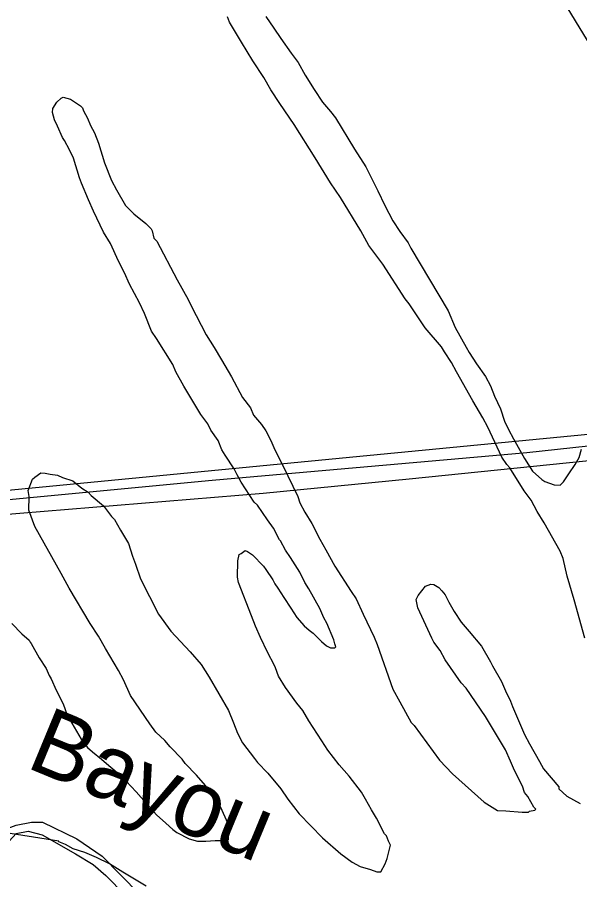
# Model space of a CAD drawing. Extents: x 3329297 to 3367176, y 649250 to 674653.
# Drawn here: x 3344206 to 3345056, y 655412 to 656714 of the extents above; entities that cross this region are included whole.
import ezdxf

# ---------------------------------------------------------------- set-up
doc = ezdxf.new("R2010")
doc.units = 0
for name, color, linetype in [('V-DTCH-CNTR', 7, 'Continuous'), ('V-RIVR-IDEN', 7, 'Continuous'), ('V-SITE-VEGE', 7, 'Continuous'), ('V-TOPO-SHOR', 7, 'Continuous')]:
    doc.layers.add(name, color=color, linetype=linetype)

msp = doc.modelspace()

# ---------------------------------------------------------------- linework, layer by layer
at = {"layer": 'V-DTCH-CNTR'}
msp.add_lwpolyline([(3341254.6, 655344.2), (3341682.1, 655439.9), (3342053.1, 655520.8), (3342428.2, 655609.9), (3342844.6, 655701.6), (3343168.7, 655768.9), (3343447.6, 655834.1), (3343474.8, 655840.5), (3343805.8, 655925.7), (3343863.8, 655941.9), (3344124.3, 655979.3), (3344500.6, 656014.7), (3344976, 656056.5), (3345388.1, 656101.3), (3345567.2, 656110.1)], dxfattribs=at)
at = {"layer": 'V-SITE-VEGE'}
for p, q in [((3344526.8, 656706.4), (3344523.8, 656714.2)), ((3344534.4, 656693.8), (3344526.8, 656706.4)), ((3344581.5, 656714.9), (3344593.8, 656697.5)), ((3344545.1, 656676.4), (3344534.4, 656693.8)), ((3344593.8, 656697.5), (3344604.4, 656681.8)), ((3344604.4, 656681.8), (3344619.7, 656659.7)), ((3344561.8, 656648.1), (3344545.1, 656676.4)), ((3344619.7, 656659.7), (3344630.4, 656645.5)), ((3344578.6, 656622.9), (3344561.8, 656648.1)), ((3344630.4, 656645.5), (3344641.1, 656626.6)), ((3344589.2, 656604), (3344578.6, 656622.9)), ((3344641.1, 656626.6), (3344654.8, 656604.6)), ((3344603, 656583.5), (3344589.2, 656604)), ((3344654.8, 656604.6), (3344667, 656585.6)), ((3344266, 656585.5), (3344272.3, 656591.6)), ((3344272.3, 656591.6), (3344275.4, 656593.1)), ((3344275.4, 656593.1), (3344286.3, 656589.9)), ((3344286.3, 656589.9), (3344301.8, 656580.3)), ((3344259.5, 656570), (3344259.6, 656576.2)), ((3344259.6, 656576.2), (3344266, 656585.5)), ((3344301.8, 656580.3), (3344304.8, 656577.1)), ((3344304.8, 656577.1), (3344306.3, 656572.4)), ((3344624.3, 656552), (3344603, 656583.5)), ((3344667, 656585.6), (3344679.2, 656571.4)), ((3344262.4, 656559), (3344259.5, 656570)), ((3344306.3, 656572.4), (3344312.4, 656561.4)), ((3344679.2, 656571.4), (3344686.9, 656561.9)), ((3344267, 656549.6), (3344262.4, 656559)), ((3344312.4, 656561.4), (3344316.9, 656550.4)), ((3344316.9, 656550.4), (3344323, 656539.4)), ((3344656.3, 656501.5), (3344624.3, 656552)), ((3344686.9, 656561.9), (3344715.8, 656514.7)), ((3344274.5, 656532.3), (3344267, 656549.6)), ((3344323, 656539.4), (3344329, 656523.7)), ((3344277.6, 656527.6), (3344274.5, 656532.3)), ((3344285.1, 656513.4), (3344277.6, 656527.6)), ((3344291.2, 656500.8), (3344285.1, 656513.4)), ((3344329, 656523.7), (3344337.9, 656493.9)), ((3344715.8, 656514.7), (3344732.6, 656487.9)), ((3344300.1, 656471.1), (3344291.2, 656500.8)), ((3344679.2, 656463.8), (3344656.3, 656501.5)), ((3344337.9, 656493.9), (3344348.4, 656467.2)), ((3344732.6, 656487.9), (3344750.7, 656451.7)), ((3344303.1, 656463.2), (3344300.1, 656471.1)), ((3344313.6, 656438.1), (3344303.1, 656463.2)), ((3344348.4, 656467.2), (3344356, 656453.1)), ((3344694.4, 656441.7), (3344679.2, 656463.8)), ((3344356, 656453.1), (3344369.7, 656429.4)), ((3344750.7, 656451.7), (3344761.3, 656429.7)), ((3344321.2, 656420.8), (3344313.6, 656438.1)), ((3344724.9, 656391.3), (3344694.4, 656441.7)), ((3344336.3, 656389.4), (3344321.2, 656420.8)), ((3344369.7, 656429.4), (3344382, 656416.8)), ((3344761.3, 656429.7), (3344773.5, 656406.2)), ((3344382, 656416.8), (3344400.5, 656402.5)), ((3344400.5, 656402.5), (3344408.2, 656394.5)), ((3344408.2, 656394.5), (3344409.7, 656391.4)), ((3344773.5, 656406.2), (3344784.1, 656390.4)), ((3344347, 656372.1), (3344336.3, 656389.4)), ((3344409.7, 656391.4), (3344412.6, 656380.4)), ((3344737, 656369.3), (3344724.9, 656391.3)), ((3344784.1, 656390.4), (3344796.4, 656373)), ((3344359, 656345.3), (3344347, 656372.1)), ((3344412.6, 656380.4), (3344417.2, 656375.7)), ((3344417.2, 656375.7), (3344447.6, 656317.5)), ((3344758.4, 656340.8), (3344737, 656369.3)), ((3344796.4, 656373), (3344800.9, 656365.2)), ((3344800.9, 656365.2), (3344857.2, 656270.7)), ((3344368.1, 656328), (3344359, 656345.3)), ((3344792, 656288.8), (3344758.4, 656340.8)), ((3344375.7, 656310.8), (3344368.1, 656328)), ((3344447.6, 656317.5), (3344464.3, 656287.6)), ((3344390.9, 656282.4), (3344375.7, 656310.8)), ((3344398.4, 656266.7), (3344390.9, 656282.4)), ((3344464.3, 656287.6), (3344468.8, 656278.1)), ((3344468.8, 656278.1), (3344491.5, 656234.1)), ((3344798.1, 656281), (3344792, 656288.8)), ((3344822.5, 656244.7), (3344798.1, 656281)), ((3344408.9, 656240), (3344398.4, 656266.7)), ((3344857.2, 656270.7), (3344867.8, 656245.6)), ((3344416.6, 656229), (3344408.9, 656240)), ((3344847, 656216.2), (3344822.5, 656244.7)), ((3344867.8, 656245.6), (3344884.5, 656215.7)), ((3344440.9, 656189.6), (3344416.6, 656229)), ((3344491.5, 656234.1), (3344503.7, 656215.2)), ((3344503.7, 656215.2), (3344514.4, 656196.3)), ((3344851.6, 656208.4), (3344847, 656216.2)), ((3344884.5, 656215.7), (3344889, 656207.8)), ((3344862.3, 656192.6), (3344851.6, 656208.4)), ((3344889, 656207.8), (3344899.7, 656190.5)), ((3344445.5, 656178.6), (3344440.9, 656189.6)), ((3344514.4, 656196.3), (3344529.6, 656171.1)), ((3344869.9, 656178.4), (3344862.3, 656192.6)), ((3344899.7, 656190.5), (3344913.4, 656171.5)), ((3344457.6, 656156.6), (3344445.5, 656178.6)), ((3344894.2, 656134.4), (3344869.9, 656178.4)), ((3344529.6, 656171.1), (3344546.3, 656139.7)), ((3344913.4, 656171.5), (3344921, 656157.4)), ((3344468.3, 656139.3), (3344457.6, 656156.6)), ((3344921, 656157.4), (3344927, 656141.7)), ((3344483.5, 656114.1), (3344468.3, 656139.3)), ((3344546.3, 656139.7), (3344558.5, 656123.9)), ((3344909.4, 656109.2), (3344894.2, 656134.4)), ((3344927, 656141.7), (3344936.1, 656122.8)), ((3344558.5, 656123.9), (3344563, 656112.9)), ((3344936.1, 656122.8), (3344942.1, 656104)), ((3344494.2, 656099.9), (3344483.5, 656114.1)), ((3344563, 656112.9), (3344575.3, 656098.7)), ((3344917, 656095), (3344909.4, 656109.2)), ((3344498.7, 656090.5), (3344494.2, 656099.9)), ((3344575.3, 656098.7), (3344581.4, 656089.2)), ((3344938.1, 656049.5), (3344917, 656095)), ((3344942.1, 656104), (3344948.1, 656091.4)), ((3344509.4, 656074.7), (3344498.7, 656090.5)), ((3344581.4, 656089.2), (3344589, 656075)), ((3344948.1, 656091.4), (3344955.7, 656077.3)), ((3344515.4, 656060.6), (3344509.4, 656074.7)), ((3344589, 656075), (3344593.5, 656064)), ((3344955.7, 656077.3), (3344972.4, 656047.4)), ((3344520, 656052.7), (3344515.4, 656060.6)), ((3344593.5, 656064), (3344614.7, 656021.6)), ((3345055.1, 656049.2), (3345058.5, 656061.7)), ((3344533.7, 656032.2), (3344520, 656052.7)), ((3344945.8, 656038.4), (3344938.1, 656049.5)), ((3344972.4, 656047.4), (3344984.6, 656028.5)), ((3345048.7, 656038.4), (3345055.1, 656049.2)), ((3344538.3, 656022.8), (3344533.7, 656032.2)), ((3344950.4, 656033.7), (3344945.8, 656038.4)), ((3344971.7, 655999), (3344950.4, 656033.7)), ((3345039.2, 656024.5), (3345048.7, 656038.4)), ((3344222.7, 655999.5), (3344229.2, 656016.5)), ((3344229.2, 656016.5), (3344232.4, 656019.6)), ((3344232.4, 656019.6), (3344241.9, 656025.7)), ((3344241.9, 656025.7), (3344248.1, 656025.6)), ((3344248.1, 656025.6), (3344255.9, 656023.9)), ((3344255.9, 656023.9), (3344266.8, 656022.2)), ((3344266.8, 656022.2), (3344274.5, 656019)), ((3344274.5, 656019), (3344290, 656014)), ((3344544.3, 656011.7), (3344538.3, 656022.8)), ((3344614.7, 656021.6), (3344629.8, 655990.2)), ((3344984.6, 656028.5), (3344998.5, 656015.8)), ((3345031.2, 656012.2), (3345039.2, 656024.5)), ((3344290, 656014), (3344303.9, 656002.9)), ((3344564.2, 655981.8), (3344544.3, 656011.7)), ((3344998.5, 656015.8), (3345003.1, 656012.6)), ((3345003.1, 656012.6), (3345017.1, 656007.7)), ((3345017.1, 656007.7), (3345026.4, 656007.5)), ((3345026.4, 656007.5), (3345031.2, 656012.2)), ((3344224.1, 655990.1), (3344222.7, 655999.5)), ((3344223.8, 655969.8), (3344224.1, 655990.1)), ((3344303.9, 656002.9), (3344313.2, 655996.5)), ((3344313.2, 655996.5), (3344317.8, 655991.8)), ((3344317.8, 655991.8), (3344336.3, 655975.9)), ((3344629.8, 655990.2), (3344632.8, 655980.8)), ((3344982.4, 655984.8), (3344971.7, 655999)), ((3344568.8, 655977), (3344564.2, 655981.8)), ((3344584.1, 655955), (3344568.8, 655977)), ((3344632.8, 655980.8), (3344640.4, 655966.6)), ((3344991.5, 655967.5), (3344982.4, 655984.8)), ((3344232.8, 655944.7), (3344223.8, 655969.8)), ((3344336.3, 655975.9), (3344348.5, 655960.1)), ((3344640.4, 655966.6), (3344651.1, 655949.3)), ((3345002.2, 655950.2), (3344991.5, 655967.5)), ((3344348.5, 655960.1), (3344353.1, 655955.4)), ((3344353.1, 655955.4), (3344362.3, 655939.6)), ((3344593.2, 655942.3), (3344584.1, 655955)), ((3344272.3, 655873.9), (3344232.8, 655944.7)), ((3344362.3, 655939.6), (3344374.4, 655919.1)), ((3344602.3, 655925), (3344593.2, 655942.3)), ((3344651.1, 655949.3), (3344663.2, 655925.7)), ((3345026.5, 655907.7), (3345002.2, 655950.2)), ((3344603.9, 655923.5), (3344602.3, 655925)), ((3344663.2, 655925.7), (3344672.3, 655909.9)), ((3344374.4, 655919.1), (3344380.4, 655900.3)), ((3344611.4, 655909.3), (3344603.9, 655923.5)), ((3344380.4, 655900.3), (3344384.9, 655887.8)), ((3344539.4, 655893.2), (3344541.1, 655902.6)), ((3344541.1, 655902.6), (3344544.3, 655904.1)), ((3344544.3, 655904.1), (3344550.6, 655908.7)), ((3344550.6, 655908.7), (3344553.7, 655907.1)), ((3344553.7, 655907.1), (3344558.3, 655903.9)), ((3344558.3, 655903.9), (3344561.4, 655902.3)), ((3344561.4, 655902.3), (3344578.3, 655884.8)), ((3344619.1, 655898.3), (3344611.4, 655909.3)), ((3344672.3, 655909.9), (3344686, 655884.8)), ((3345031, 655896.7), (3345026.5, 655907.7)), ((3344384.9, 655887.8), (3344392.3, 655865.8)), ((3344539, 655868.3), (3344539.4, 655893.2)), ((3344632.8, 655876.2), (3344619.1, 655898.3)), ((3345036.8, 655870.1), (3345031, 655896.7)), ((3344284.5, 655851.9), (3344272.3, 655873.9)), ((3344578.3, 655884.8), (3344581.4, 655880.1)), ((3344581.4, 655880.1), (3344592, 655864.3)), ((3344640.3, 655860.5), (3344632.8, 655876.2)), ((3344686, 655884.8), (3344710.4, 655847)), ((3344392.3, 655865.8), (3344419.6, 655812.4)), ((3344540.5, 655860.4), (3344539, 655868.3)), ((3344560, 655810.2), (3344540.5, 655860.4)), ((3344592, 655864.3), (3344595.1, 655858.1)), ((3344646.4, 655851), (3344640.3, 655860.5)), ((3345047.2, 655834), (3345036.8, 655870.1)), ((3344316.4, 655798.3), (3344284.5, 655851.9)), ((3344595.1, 655858.1), (3344599.6, 655851.8)), ((3344599.6, 655851.8), (3344608.8, 655837.6)), ((3344663.2, 655821.1), (3344646.4, 655851)), ((3344710.4, 655847), (3344718, 655835.9)), ((3344811.7, 655840.7), (3344822.8, 655854.6)), ((3344822.8, 655854.6), (3344830.7, 655857.6)), ((3344830.7, 655857.6), (3344835.4, 655857.5)), ((3344835.4, 655857.5), (3344843.1, 655852.7)), ((3344843.1, 655852.7), (3344847.7, 655848)), ((3344847.7, 655848), (3344852.3, 655841.7)), ((3344608.8, 655837.6), (3344619.5, 655821.8)), ((3344718, 655835.9), (3344728.6, 655812.3)), ((3344808.5, 655834.5), (3344811.7, 655840.7)), ((3344811.4, 655822), (3344808.5, 655834.5)), ((3344852.3, 655841.7), (3344858.3, 655830.7)), ((3345063.5, 655776.1), (3345047.2, 655834)), ((3344619.5, 655821.8), (3344628.6, 655807.6)), ((3344669.2, 655807), (3344663.2, 655821.1)), ((3344832.6, 655776.4), (3344811.4, 655822)), ((3344858.3, 655830.7), (3344865.9, 655816.5)), ((3344419.6, 655812.4), (3344438, 655787.1)), ((3344566, 655794.5), (3344560, 655810.2)), ((3344728.6, 655812.3), (3344745.2, 655777.8)), ((3344865.9, 655816.5), (3344876.6, 655800.7)), ((3344197.8, 655798.6), (3344213.2, 655782.7)), ((3344328.6, 655779.4), (3344316.4, 655798.3)), ((3344628.6, 655807.6), (3344639.4, 655795)), ((3344639.4, 655795), (3344647.1, 655788.6)), ((3344673.7, 655799.1), (3344669.2, 655807)), ((3344684.3, 655774), (3344673.7, 655799.1)), ((3344876.6, 655800.7), (3344888.9, 655786.5)), ((3344213.2, 655782.7), (3344224, 655773.2)), ((3344438, 655787.1), (3344467.1, 655755.5)), ((3344573.6, 655777.3), (3344566, 655794.5)), ((3344647.1, 655788.6), (3344653.2, 655783.8)), ((3344653.2, 655783.8), (3344665.5, 655771.2)), ((3344888.9, 655786.5), (3344907.3, 655764.4)), ((3344224, 655773.2), (3344225.5, 655770.1)), ((3344225.5, 655770.1), (3344227, 655768.5)), ((3344339.2, 655760.5), (3344328.6, 655779.4)), ((3344584.1, 655755.2), (3344573.6, 655777.3)), ((3344665.5, 655771.2), (3344673.2, 655764.8)), ((3344685.8, 655767.7), (3344684.3, 655774)), ((3344745.2, 655777.8), (3344749.7, 655766.8)), ((3344835.6, 655770.2), (3344832.6, 655776.4)), ((3344844.8, 655757.5), (3344835.6, 655770.2)), ((3344227, 655768.5), (3344239.2, 655746.4)), ((3344359, 655727.5), (3344339.2, 655760.5)), ((3344673.2, 655764.8), (3344679.4, 655761.6)), ((3344679.4, 655761.6), (3344685.7, 655761.5)), ((3344685.7, 655761.5), (3344687.2, 655763)), ((3344687.2, 655763), (3344685.8, 655767.7)), ((3344749.7, 655766.8), (3344773.7, 655699.3)), ((3344852.3, 655743.4), (3344844.8, 655757.5)), ((3344907.3, 655764.4), (3344921, 655740.8)), ((3344239.2, 655746.4), (3344249.9, 655730.7)), ((3344467.1, 655755.5), (3344484, 655736.5)), ((3344594.8, 655734.8), (3344584.1, 655755.2)), ((3344876.8, 655708.7), (3344852.3, 655743.4)), ((3344249.9, 655730.7), (3344254.4, 655719.7)), ((3344484, 655736.5), (3344496.2, 655717.6)), ((3344596.3, 655731.7), (3344594.8, 655734.8)), ((3344600.8, 655719.1), (3344596.3, 655731.7)), ((3344921, 655740.8), (3344924, 655734.5)), ((3344924, 655734.5), (3344937.7, 655710.9)), ((3344254.4, 655719.7), (3344257.4, 655715)), ((3344366.6, 655713.3), (3344359, 655727.5)), ((3344496.2, 655717.6), (3344525.1, 655667.2)), ((3344611.4, 655701.8), (3344600.8, 655719.1)), ((3344257.4, 655715), (3344265, 655697.7)), ((3344377.2, 655689.7), (3344366.6, 655713.3)), ((3344884.5, 655700.8), (3344876.8, 655708.7)), ((3344937.7, 655710.9), (3344943.7, 655696.7)), ((3344265, 655697.7), (3344275.6, 655677.2)), ((3344628.2, 655678.1), (3344611.4, 655701.8)), ((3344773.7, 655699.3), (3344784.3, 655680.4)), ((3344913.5, 655658.2), (3344884.5, 655700.8)), ((3344943.7, 655696.7), (3344951.3, 655681)), ((3344406.2, 655647.2), (3344377.2, 655689.7)), ((3344637.4, 655667.1), (3344628.2, 655678.1)), ((3344784.3, 655680.4), (3344801, 655649)), ((3344951.3, 655681), (3344954.3, 655673.2)), ((3344275.6, 655677.2), (3344281.6, 655660)), ((3344525.1, 655667.2), (3344532.6, 655648.4)), ((3344646.5, 655651.3), (3344637.4, 655667.1)), ((3344954.3, 655673.2), (3344972.3, 655630.8)), ((3344281.6, 655660), (3344302.8, 655623.8)), ((3344943.9, 655607.8), (3344913.5, 655658.2)), ((3344415.4, 655634.5), (3344406.2, 655647.2)), ((3344532.6, 655648.4), (3344538.6, 655632.7)), ((3344666.4, 655621.4), (3344646.5, 655651.3)), ((3344801, 655649), (3344805.6, 655644.2)), ((3344805.6, 655644.2), (3344843.8, 655592.2)), ((3344429.2, 655621.8), (3344415.4, 655634.5)), ((3344538.6, 655632.7), (3344546.2, 655618.5)), ((3344972.3, 655630.8), (3344979.9, 655616.6)), ((3344302.8, 655623.8), (3344312, 655611.1)), ((3344436.9, 655612.4), (3344429.2, 655621.8)), ((3344455.3, 655593.4), (3344436.9, 655612.4)), ((3344546.2, 655618.5), (3344564.5, 655594.8)), ((3344675.5, 655607.2), (3344666.4, 655621.4)), ((3344979.9, 655616.6), (3344995.1, 655589.9)), ((3344312, 655611.1), (3344319.7, 655604.8)), ((3344319.7, 655604.8), (3344333.6, 655593.7)), ((3344692.3, 655585.1), (3344675.5, 655607.2)), ((3344951.4, 655590.5), (3344943.9, 655607.8)), ((3344333.6, 655593.7), (3344344.4, 655584.1)), ((3344459.9, 655587.1), (3344455.3, 655593.4)), ((3344476.8, 655569.6), (3344459.9, 655587.1)), ((3344564.5, 655594.8), (3344569.1, 655588.5)), ((3344569.1, 655588.5), (3344584.5, 655572.7)), ((3344843.8, 655592.2), (3344863.8, 655571.6)), ((3344957.5, 655576.4), (3344951.4, 655590.5)), ((3344995.1, 655589.9), (3345001.2, 655578.8)), ((3344344.4, 655584.1), (3344362.9, 655568.2)), ((3344707.7, 655567.7), (3344692.3, 655585.1)), ((3344969.6, 655552.8), (3344957.5, 655576.4)), ((3345001.2, 655578.8), (3345024.2, 655552)), ((3344362.9, 655568.2), (3344385.9, 655544.5)), ((3344490.6, 655553.8), (3344476.8, 655569.6)), ((3344584.5, 655572.7), (3344604.4, 655549)), ((3344726, 655544), (3344707.7, 655567.7)), ((3344863.8, 655571.6), (3344911.5, 655528.7)), ((3344504.3, 655534.9), (3344490.6, 655553.8)), ((3344604.4, 655549), (3344615.1, 655533.2)), ((3344972.6, 655543.4), (3344969.6, 655552.8)), ((3345024.2, 655552), (3345024.1, 655548.8)), ((3345024.1, 655548.8), (3345036.5, 655537.7)), ((3344385.9, 655544.5), (3344416.6, 655509.7)), ((3344513.5, 655520.7), (3344504.3, 655534.9)), ((3344732.1, 655533), (3344726, 655544)), ((3344977.2, 655537.1), (3344972.6, 655543.4)), ((3344986.3, 655521.3), (3344977.2, 655537.1)), ((3345036.5, 655537.7), (3345056.6, 655526.5)), ((3344615.1, 655533.2), (3344631.9, 655511.1)), ((3344741.2, 655517.3), (3344732.1, 655533)), ((3344911.5, 655528.7), (3344931.6, 655515.9)), ((3344989.4, 655518.2), (3344986.3, 655521.3)), ((3344416.6, 655509.7), (3344430.4, 655497)), ((3344524.1, 655497.1), (3344513.5, 655520.7)), ((3344631.9, 655511.1), (3344667.3, 655474.7)), ((3344748.9, 655504.7), (3344741.2, 655517.3)), ((3344931.6, 655515.9), (3344944.1, 655515.7)), ((3344944.1, 655515.7), (3344969, 655513.8)), ((3344969, 655513.8), (3344978.4, 655513.7)), ((3344978.4, 655513.7), (3344979.9, 655515.2)), ((3344979.9, 655515.2), (3344987.8, 655516.6)), ((3344987.8, 655516.6), (3344989.4, 655518.2)), ((3344430.4, 655497), (3344441.2, 655487.5)), ((3344525.5, 655492.4), (3344524.1, 655497.1)), ((3344761, 655481.1), (3344748.9, 655504.7)), ((3344268.9, 655469.9), (3344174.8, 655484.8)), ((3344441.2, 655487.5), (3344447.4, 655482.7)), ((3344447.4, 655482.7), (3344466, 655473.1)), ((3344525.2, 655472.2), (3344525.5, 655492.4)), ((3344268.9, 655468.9), (3344268.9, 655469.9)), ((3344466, 655473.1), (3344478.4, 655469.7)), ((3344478.4, 655469.7), (3344490.9, 655469.6)), ((3344490.9, 655469.6), (3344504.9, 655470.9)), ((3344504.9, 655470.9), (3344523.7, 655470.6)), ((3344523.7, 655470.6), (3344525.2, 655472.2)), ((3344667.3, 655474.7), (3344695, 655450.9)), ((3344764.1, 655477.9), (3344761, 655481.1)), ((3344767.1, 655470), (3344764.1, 655477.9)), ((3344770.1, 655463.8), (3344767.1, 655470)), ((3344279.2, 655464.6), (3344268.9, 655468.9)), ((3344290.5, 655458.2), (3344279.2, 655464.6)), ((3344308.1, 655452.8), (3344290.5, 655458.2)), ((3344765.1, 655443.6), (3344770.1, 655463.8)), ((3344325.6, 655445.3), (3344308.1, 655452.8)), ((3344345.2, 655435.8), (3344325.6, 655445.3)), ((3344695, 655450.9), (3344712, 655438.1)), ((3344761.9, 655435.8), (3344765.1, 655443.6)), ((3344365.8, 655423.1), (3344345.2, 655435.8)), ((3344712, 655438.1), (3344724.3, 655431.7)), ((3344724.3, 655431.7), (3344739.9, 655426.8)), ((3344755.4, 655423.4), (3344761.9, 655435.8)), ((3344400.8, 655401.9), (3344365.8, 655423.1)), ((3344739.9, 655426.8), (3344749.2, 655423.5)), ((3344749.2, 655423.5), (3344755.4, 655423.4))]:
    msp.add_line(p, q, dxfattribs=at)
at = {"layer": 'V-TOPO-SHOR'}
for points in [[(3342770.8, 658439.6), (3342890.2, 658344), (3343200.4, 658120.7), (3343407.7, 657968.2), (3343431.1, 657959.8), (3343446.2, 657958.4), (3343460, 657959.7), (3343537.4, 658006.1), (3343810.9, 658159.1), (3344047.1, 658297.1), (3344062.3, 658308.1), (3344067.8, 658306.7), (3344110.3, 658263.8), (3344371.2, 657813.4), (3344603.6, 657430.7), (3344897.5, 656956.8), (3345229.6, 656412.5), (3345410, 656114.1)], [(3345382, 656113.9), (3344708, 656049.2), (3344181.8, 655998.3), (3344039.7, 655980.7), (3343920.6, 655961.3), (3343826.6, 655936.2), (3343680.7, 655903.2), (3343463.7, 655854.8), (3343224.8, 656246.2), (3343012.9, 656593.4), (3342959, 656679.7), (3342704.6, 657096)], [(3343802.7, 655344.6), (3343631.4, 655576.6), (3343556.2, 655707.1), (3343484.9, 655820.3), (3343845.9, 655901.6), (3343909.2, 655915.2), (3343980.2, 655932.6), (3344099.3, 655955.9), (3344577.4, 655995.2), (3344798.3, 656016.7), (3345410.9, 656079.4)], [(3344091.2, 655377.3), (3344119.6, 655415), (3344131.4, 655441.1), (3344141.1, 655454.9), (3344146, 655461.2), (3344149.5, 655465.8), (3344173, 655482.9), (3344188.1, 655487.7), (3344204.7, 655493.8), (3344227.4, 655498.5), (3344244, 655498.4), (3344296.2, 655473.4), (3344334.6, 655447), (3344390.9, 655389.6), (3344397.7, 655383.4), (3344407.3, 655375.1), (3344421, 655363.3), (3344435.5, 655357), (3344445.8, 655354.2), (3344457.5, 655352.8), (3344548.4, 655346.2)], [(3344108.3, 655359.3), (3344143.7, 655412.1), (3344158.9, 655430), (3344183.2, 655458.1), (3344204.6, 655481.4), (3344222.6, 655484.8), (3344243.9, 655479.2), (3344294, 655450.7), (3344320.8, 655434.7), (3344340, 655418.1), (3344397.6, 655359.3), (3344416.8, 655349.5), (3344440.2, 655340.5), (3344460.2, 655336.2), (3344484.9, 655334.7), (3344538.7, 655331)]]:
    msp.add_lwpolyline(points, dxfattribs=at)

# ---------------------------------------------------------------- texts
at = {"layer": 'V-RIVR-IDEN'}
msp.add_text('Bayou', height=100, rotation=337.5259, dxfattribs=at).set_placement((3344217.1, 655582.1))

doc.saveas('drawing.dxf')
